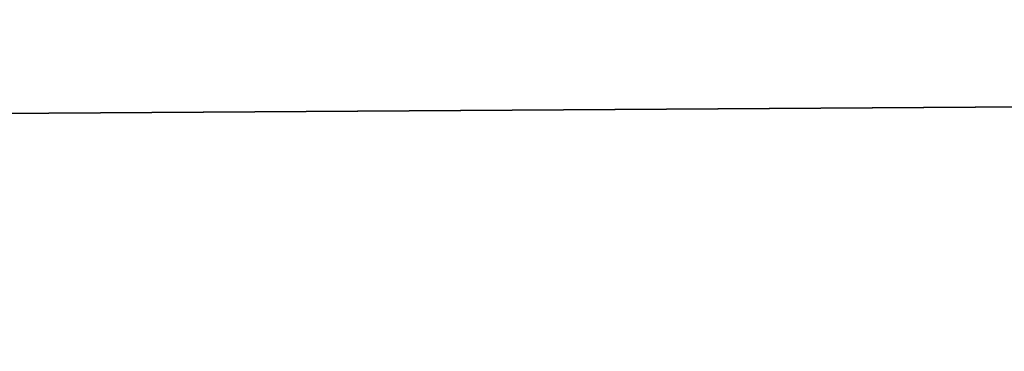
# Model space of a CAD drawing. Header units: millimetres. Extents: x -144 to 364, y -408 to 1133.
# Tile 892 of 1056: x -56.3881 to -56.2919, y 987.4551 to 987.4875. Entities that reach past the tile are written whole.
import ezdxf

# ---------------------------------------------------------------- set-up
doc = ezdxf.new("R2010")
doc.units = ezdxf.units.MM
doc.header["$LTSCALE"] = 41.718519
for name, color, linetype in [('1639', 7, 'CONTINUOUS'), ('1640', 7, 'CONTINUOUS'), ('1641', 7, 'CONTINUOUS'), ('1642', 7, 'CONTINUOUS')]:
    doc.layers.add(name, color=color, linetype=linetype)

msp = doc.modelspace()

# ---------------------------------------------------------------- linework, layer by layer
at = {"layer": '1639', "color": 7, "linetype": 'CONTINUOUS', "true_color": 0xaaaaaa}
for points in [[(-51.022094, 987.375975, 400.136498), (-61.531668, 987.95, 394.181229), (-66.058727, 987.375975, 390.922038), (-51.022094, 987.375975, 400.136498)], [(-45.190735, 987.95, 403.024499), (-61.531668, 987.95, 394.181229), (-51.022094, 987.375975, 400.136498), (-45.190735, 987.95, 403.024499)]]:
    msp.add_3dface(points, dxfattribs=at)
at = {"layer": '1640', "color": 7, "linetype": 'CONTINUOUS', "true_color": 0xaaaaaa}
for points in [[(-66.058727, 987.375975, 209.077962), (-61.531668, 987.95, 205.818771), (-51.022094, 987.375975, 199.863502), (-66.058727, 987.375975, 209.077962)], [(-61.531668, 987.95, 205.818771), (-45.190735, 987.95, 196.975501), (-51.022094, 987.375975, 199.863502), (-61.531668, 987.95, 205.818771)]]:
    msp.add_3dface(points, dxfattribs=at)
at = {"layer": '1641', "color": 7, "linetype": 'CONTINUOUS', "true_color": 0xaaaaaa}
for points in [[(-65.390976, 987.516856, 209.997043), (-60.713368, 987.45, 207.075907), (-50.50634, 987.516856, 200.875726), (-65.390976, 987.516856, 209.997043)], [(-60.713368, 987.45, 207.075907), (-44.589861, 987.45, 198.349893), (-50.50634, 987.516856, 200.875726), (-60.713368, 987.45, 207.075907)]]:
    msp.add_3dface(points, dxfattribs=at)
at = {"layer": '1642', "color": 7, "linetype": 'CONTINUOUS', "true_color": 0xaaaaaa}
for points in [[(-50.50634, 987.516856, 399.124274), (-60.713368, 987.45, 392.924092), (-65.390976, 987.516856, 390.002957), (-50.50634, 987.516856, 399.124274)], [(-44.589861, 987.45, 401.650107), (-60.713368, 987.45, 392.924092), (-50.50634, 987.516856, 399.124274), (-44.589861, 987.45, 401.650107)]]:
    msp.add_3dface(points, dxfattribs=at)

doc.saveas('drawing.dxf')
